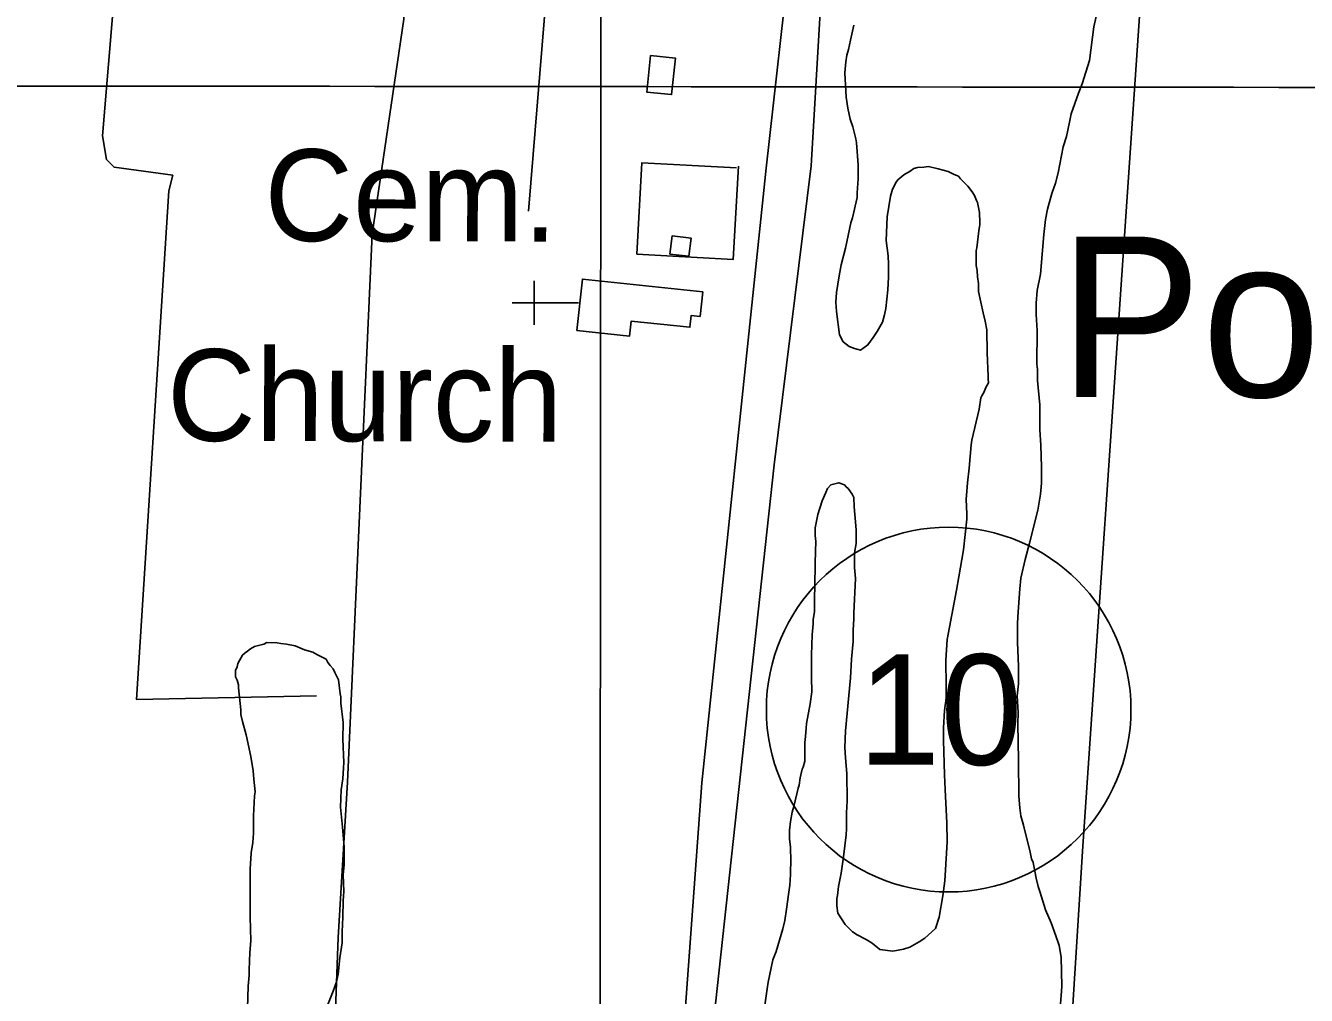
# Model space of a CAD drawing. Extents: x 3219052 to 3256913, y 800770 to 826146.
# Drawn here: x 3248892 to 3250052, y 811391 to 812268 of the extents above; entities that cross this region are included whole.
import ezdxf

# ---------------------------------------------------------------- set-up
doc = ezdxf.new("R2010")
doc.units = 0
for name, color, linetype in [('V-BLDG-OTLN', 7, 'Continuous'), ('V-GRID-MAJR', 7, 'Continuous'), ('V-ROAD-CNTR', 7, 'Continuous'), ('V-ROAD-IDEN', 7, 'Continuous'), ('V-SITE-OTLN', 7, 'Continuous'), ('V-SITE-OTLN-IDEN', 7, 'Continuous'), ('V-SITE-VEGE', 7, 'Continuous'), ('V-TOPO-GNAM-IDEN', 7, 'Continuous'), ('V-TOPO-SHOR', 7, 'Continuous')]:
    doc.layers.add(name, color=color, linetype=linetype)

msp = doc.modelspace()

# ---------------------------------------------------------------- linework, layer by layer
at = {"layer": 'V-BLDG-OTLN'}
for points in [[(3249457.937, 812241.4770000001), (3249480.338, 812239.152), (3249476.906, 812206.071), (3249454.505, 812208.393)], [(3249475.452, 812061.826), (3249477.404, 812078.2490000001), (3249494.5470000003, 812076.213), (3249492.598, 812059.791)], [(3249505.127, 812027.559), (3249502.756, 812005.3420000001), (3249494.65, 812006.211), (3249493.5130000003, 811995.549), (3249440.396, 812001.214), (3249438.94, 811987.564), (3249391.285, 811992.647), (3249396.248, 812039.171)]]:
    msp.add_lwpolyline(points, close=True, dxfattribs=at)
at = {"layer": 'V-GRID-MAJR'}
for points in [[(3249407.61, 806153.015), (3249412.899, 812213.287), (3249418.1890000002, 818275.502), (3249423.48, 824337.756), (3249423.482, 824339.658)], [(3223229.222, 812245.659), (3228465.955, 812237.661), (3233702.6890000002, 812230.425), (3238939.4250000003, 812223.951), (3244176.161, 812218.238), (3249412.899, 812213.287), (3254649.637, 812209.098), (3254649.6380000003, 812209.098)]]:
    msp.add_spline(points, degree=3, dxfattribs=at)
at = {"layer": 'V-ROAD-CNTR'}
msp.add_lwpolyline([(3249386.368190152, 809967.847036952), (3249504.177954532, 811583.260806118), (3249562.417838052, 812139.557693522), (3249607.907747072, 812542.600887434)], dxfattribs=at)
at = {"layer": 'V-ROAD-IDEN'}
msp.add_circle((3249727.7294944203, 811649.6613443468), 165.0000000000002, dxfattribs=at)
msp.add_circle((3249727.7294944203, 811649.6613443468), 165.0000000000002, dxfattribs=at)
at = {"layer": 'V-SITE-OTLN'}
for p, q in [((3249352.6514466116, 812037.6183034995), (3249352.6514466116, 811997.6183034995)), ((3249392.6514466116, 812017.6183034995), (3249332.6514466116, 812017.6183034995))]:
    msp.add_line(p, q, dxfattribs=at)
msp.add_lwpolyline([(3249537.346, 812141.317), (3249532.716, 812056.958), (3249445.552, 812061.742), (3249450.0870000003, 812144.357), (3249535.665, 812139.66)], dxfattribs=at)
at = {"layer": 'V-SITE-VEGE'}
for points in [[(3249861.115, 812276.8420000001), (3249859.196, 812267.46), (3249855.305, 812236.959), (3249848.6380000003, 812215.86), (3249845.315, 812207.4230000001), (3249838.659, 812188.671), (3249837.217, 812181.167), (3249834.341, 812168.034), (3249831.484, 812158.656), (3249826.686, 812135.2000000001), (3249824.294, 812125.818), (3249820.968, 812116.446), (3249817.15, 812102.377), (3249815.231, 812092.995), (3249813.761, 812079.386), (3249810.787, 812043.716), (3249807.904, 812028.704), (3249806.915, 812017.4400000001), (3249806.87, 812007.112), (3249807.7460000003, 811992.5530000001), (3249807.609, 811962.035)], [(3249645.9560000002, 812142.573), (3249644.164, 812162.299), (3249643.711, 812166.057), (3249640.943, 812176.8690000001), (3249638.626, 812183.922), (3249636.322, 812193.791), (3249634.9560000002, 812203.656), (3249633.646, 812225.73), (3249634.629, 812235.585), (3249635.595, 812241.684), (3249637.0270000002, 812246.843), (3249638.9420000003, 812255.284), (3249641.8170000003, 812268.887)], [(3249715.678, 811451.6140000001), (3249719.0100000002, 811461.9280000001), (3249722.383, 811481.1630000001), (3249724.321, 811494.77), (3249725.838, 811519.649), (3249726.3540000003, 811529.973), (3249725.961, 811547.348), (3249725.543, 811559.087), (3249724.685, 811577.403), (3249723.805, 811590.5530000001), (3249723.006, 811622.014), (3249723.053, 811633.282), (3249724.063, 811648.7710000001), (3249725.521, 811660.033), (3249725.568, 811670.8300000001), (3249725.199, 811694.309), (3249726.223, 811713.085), (3249734.872, 811757.649), (3249736.803, 811769.849), (3249741.137, 811794.243), (3249744.076, 811821.932), (3249744.096, 811826.628), (3249743.687, 811839.7760000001), (3249744.69, 811854.796), (3249746.159, 811867.936), (3249748.129, 811889.055), (3249748.616, 811893.28), (3249755.313, 811921.42), (3249756.767, 811931.741), (3249757.715, 811933.615), (3249759.606, 811936.4230000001), (3249761.504, 811941.109), (3249763.872, 811945.326), (3249763.417, 811949.084), (3249763.429, 811951.433), (3249762.5840000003, 811972.562), (3249762.205, 811993.224), (3249760.83, 812001.212), (3249758.985, 812008.732), (3249754.846, 812027.9990000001), (3249754.877, 812035.0430000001), (3249753.966, 812041.15), (3249753.519, 812046.786), (3249752.602, 812051.486), (3249752.661, 812065.101), (3249753.144, 812067.446), (3249755.088, 812082.933), (3249756.052, 812088.561), (3249756.069, 812092.317), (3249755.62, 812097.015), (3249755.631, 812099.362), (3249753.791, 812108.291), (3249752.862, 812110.1730000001), (3249751.004, 812114.8740000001), (3249749.14, 812118.171), (3249744.938, 812123.354), (3249738.395, 812129.9550000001), (3249736.5270000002, 812132.312), (3249732.7770000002, 812133.738), (3249727.1550000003, 812136.578), (3249718.244, 812138.966), (3249709.3310000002, 812140.883), (3249705.1040000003, 812140.433), (3249699.468, 812139.988), (3249696.177, 812139.063), (3249692.882, 812136.73), (3249687.231, 812133.469), (3249681.579, 812128.8), (3249680.162, 812126.926), (3249676.844, 812120.368), (3249674.9390000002, 812114.274), (3249672.041, 812095.506), (3249671.005, 812073.914), (3249672.824, 812060.2880000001), (3249673.2600000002, 812052.774), (3249673.2090000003, 812041.037), (3249672.6890000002, 812029.302), (3249670.735, 812012.408), (3249669.77, 812006.778), (3249667.864, 812000.212), (3249663.131, 811991.783), (3249659.35, 811986.167), (3249654.625, 811979.613), (3249648.0330000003, 811974.946), (3249645.688, 811975.427), (3249642.4050000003, 811976.382), (3249637.717, 811978.278), (3249632.103, 811982.53), (3249628.843, 811988.647), (3249626.119, 812009.789), (3249625.687, 812018.241), (3249626.1950000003, 812027.16), (3249628.61, 812042.174), (3249630.5330000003, 812052.025), (3249634.3540000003, 812067.032), (3249639.151, 812090.017), (3249640.58, 812094.7050000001), (3249644.8850000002, 812112.998), (3249644.9050000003, 812117.223), (3249645.901, 812129.8960000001), (3249645.9560000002, 812142.573)], [(3249807.609, 811962.035), (3249808.057, 811957.337), (3249808.014, 811947.478), (3249810.265, 811925.403), (3249810.165, 811902.867), (3249811.041, 811888.774), (3249811.893, 811869.052), (3249811.832, 811854.4990000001), (3249810.845, 811844.64), (3249808.434, 811830.099), (3249800.791, 811800.084)], [(3249561.374, 811382.339), (3249563.315, 811396.884), (3249564.282, 811402.983), (3249568.597, 811423.153), (3249571.448, 811430.653), (3249577.643, 811451.285), (3249579.554, 811458.789), (3249581.008, 811469.113), (3249582.953, 811484.595), (3249583.918, 811490.694), (3249584.432, 811500.5530000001), (3249584.444, 811503.3690000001), (3249584.9560000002, 811512.2880000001), (3249584.543, 811525.437), (3249583.633, 811532.484), (3249583.67, 811540.465), (3249584.643, 811548.442), (3249586.091, 811556.888), (3249587.518, 811562.045), (3249591.348, 811578.461), (3249592.301, 811581.273), (3249593.269, 811587.843), (3249595.182, 811595.816), (3249596.128, 811597.6900000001), (3249597.562, 811602.849), (3249597.593, 811609.89), (3249597.636, 811619.7490000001), (3249598.129, 811625.381), (3249598.633, 811632.8910000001), (3249599.1180000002, 811637.1140000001), (3249602.485, 811654.942), (3249603.941, 811665.735), (3249603.96, 811669.491), (3249603.5130000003, 811675.127), (3249603.62, 811699.0700000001), (3249604.171, 811717.3790000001), (3249605.154, 811727.234), (3249605.168, 811730.99), (3249606.1410000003, 811738.498), (3249606.196, 811751.175), (3249606.71, 811761.032), (3249606.802, 811781.689), (3249607.319, 811792.957), (3249607.359, 811801.88), (3249606.913, 811807.045), (3249606.946, 811814.086), (3249609.346, 811826.284), (3249613.1550000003, 811838.473), (3249616.477, 811845.971), (3249617.901, 811849.721), (3249621.202, 811852.9940000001), (3249628.253, 811854.841), (3249633.4080000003, 811852.938), (3249634.809, 811851.054), (3249636.681, 811849.637), (3249640.414, 811844.458), (3249641.811, 811841.634), (3249642.239, 811833.181), (3249643.574, 811815.802), (3249644.0270000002, 811812.044), (3249643.974, 811799.838), (3249642.528, 811791.392), (3249642.468, 811778.248), (3249643.365, 811768.383), (3249641.8170000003, 811736.934), (3249641.795, 811731.769), (3249641.278, 811721.4400000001), (3249641.233, 811711.112), (3249639.755, 811695.154), (3249638.741, 811678.256), (3249634.303, 811630.386), (3249633.768, 811615.3640000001), (3249634.196, 811605.9720000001), (3249635.542, 811591.88), (3249635.9020000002, 811566.997), (3249635.384, 811556.2000000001), (3249635.321, 811541.645), (3249634.829, 811536.482), (3249632.392, 811516.305), (3249630.451, 811501.758), (3249628.048, 811489.562), (3249627.074, 811481.585), (3249626.592, 811478.769), (3249626.5640000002, 811472.197), (3249627.473, 811465.6190000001), (3249634.002, 811455.262), (3249640.545, 811448.659), (3249644.758, 811445.823), (3249653.19, 811441.561), (3249658.34, 811438.251), (3249665.359, 811432.586), (3249677.09, 811431.1240000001), (3249686.957, 811432.959), (3249692.599, 811434.813), (3249701.072, 811439.4720000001), (3249706.249, 811442.734), (3249715.678, 811451.6140000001)], [(3249800.791, 811800.084), (3249796.969, 811785.547), (3249793.14, 811768.661), (3249792.157, 811758.804), (3249790.6550000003, 811738.154), (3249790.1410000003, 811727.826), (3249790.066, 811710.4550000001), (3249790.909, 811688.855), (3249790.84, 811672.8910000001), (3249789.8510000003, 811662.096), (3249790.725, 811647.067), (3249790.211, 811636.741), (3249791.004, 811603.873), (3249791.329, 811571.474), (3249792.222, 811560.672), (3249793.129, 811553.625), (3249795.44, 811545.1630000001), (3249801.434, 811520.7220000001), (3249802.8170000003, 811514.613), (3249804.211, 811511.3200000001), (3249805.583, 811503.333), (3249806.966, 811497.223), (3249808.811, 811489.701), (3249810.664, 811484.061), (3249815.291, 811468.545), (3249820.403, 811456.786), (3249823.188, 811449.261), (3249826.897, 811438.915), (3249827.825, 811436.095), (3249829.656, 811425.756), (3249830.0100000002, 811399.462), (3249829.989, 811394.7660000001), (3249829, 811383.5040000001)], [(3249092.881, 811369.6900000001), (3249093.719, 811399.3640000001), (3249094.469, 811409.2540000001), (3249094.491, 811414.2000000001), (3249095.267, 811429.742), (3249096.021, 811440.338), (3249095.411, 811462.246), (3249095.6010000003, 811505.3520000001), (3249096.373, 811520.186), (3249097.825, 811529.367), (3249098.571, 811537.843), (3249098.6380000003, 811553.388), (3249099.427, 811571.758), (3249100.15, 811575.287), (3249098.786, 811586.6), (3249098.112, 811594.376), (3249096.0500000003, 811607.105), (3249091.896, 811626.909), (3249088.417, 811638.937), (3249087.032, 811645.302), (3249087.051, 811649.541), (3249086.369, 811655.198), (3249085.017, 811669.337), (3249085.031, 811672.164), (3249083.637, 811676.409), (3249082.236, 811679.241), (3249082.2600000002, 811684.8960000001), (3249083.69, 811688.4230000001), (3249084.409, 811691.243), (3249088.683, 811699.001), (3249090.813, 811701.11), (3249092.9390000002, 811702.515), (3249095.773, 811704.62), (3249099.316, 811706.726), (3249107.805, 811708.806), (3249110.6380000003, 811710.211), (3249119.825, 811710.1680000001), (3249123.3540000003, 811709.4450000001), (3249128.2970000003, 811708.72), (3249136.063, 811707.27), (3249138.179, 811706.554), (3249144.528, 811703.701), (3249152.292, 811701.544), (3249155.8140000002, 811699.41), (3249164.275, 811695.134), (3249165.676, 811692.3)], [(3249165.676, 811692.3), (3249167.785, 811689.463), (3249170.597, 811686.6240000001), (3249171.9960000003, 811683.086), (3249175.5, 811676.71), (3249176.858, 811663.986), (3249177.552, 811661.154), (3249177.5270000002, 811655.501), (3249179.5670000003, 811637.829), (3249179.504, 811622.987), (3249180.116, 811601.786), (3249180.093, 811596.84), (3249179.344, 811586.9500000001), (3249177.8880000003, 811577.0650000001), (3249177.112, 811561.522), (3249179.149, 811543.14), (3249180.487, 811525.4670000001), (3249180.415, 811509.216), (3249179.667, 811500.033), (3249180.308, 811485.191), (3249179.563, 811476.7170000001), (3249179.497, 811461.875), (3249178.732, 811448.452), (3249178.6890000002, 811438.56), (3249176.509, 811425.142), (3249175.031, 811410.31), (3249173.5870000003, 811403.251), (3249170.722, 811394.782), (3249160.009, 811368.685)]]:
    msp.add_lwpolyline(points, dxfattribs=at)
at = {"layer": 'V-TOPO-SHOR'}
for points in [[(3249288.9242017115, 812851.2385346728), (3249238.345650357, 812366.3424985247), (3249234.6125894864, 812274.3061391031), (3249205.883336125, 812079.6575031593), (3249183.603688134, 811584.0816723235), (3249174.998, 811443.336)], [(3249347.5336693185, 812100.6015821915), (3249398.39417412, 812720.0231418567), (3249430.3371004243, 812758.8979623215), (3249479.936234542, 812776.4948115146), (3249497.6518009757, 812783.5380030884), (3249554.0641120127, 812673.6747798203), (3249589.257810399, 812574.4765115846)], [(3251481.8637952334, 810226.9232585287), (3251425.043393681, 810142.0784872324), (3251106.1335185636, 810001.1404574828), (3250723.872018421, 810037.3432524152), (3250709.8153145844, 810086.9349667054), (3249874.3706899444, 810102.8466274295), (3249853.2040160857, 810138.292599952), (3249874.5339261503, 810180.7298252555), (3249882.415558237, 810563.0506840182), (3249854.227952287, 810626.8326590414), (3249818.9303763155, 810676.468892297), (3249797.837900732, 810747.3163183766), (3249805.0814276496, 810825.1846765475), (3249849.032297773, 811526.0444190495), (3249929.378878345, 812701.2094409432)], [(3249637.087900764, 812563.3414746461), (3249617.5759824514, 812362.0689143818), (3249612.2314033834, 812296.132604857), (3249603.2304128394, 812141.6954568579), (3249569.689374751, 811871.0338674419), (3249516.6036821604, 811383.4806389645), (3249498.685360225, 811114.5217665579), (3249482.575238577, 810880.2683207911), (3249452.068624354, 810401.3450727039), (3249439.6112768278, 810253.857012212), (3249400.2782650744, 809703.7983697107), (3249387.8463790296, 809568.4584816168)], [(3249155.445761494, 811662.0242287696), (3248992.5916553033, 811658.8253954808), (3249021.87739573, 812118.9849331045), (3249025.4472203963, 812133.1380946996), (3248972.3598797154, 812140.3296828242), (3248965.294428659, 812147.4248131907), (3248961.7988022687, 812168.6731051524), (3248994.4762915, 812558.0223158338)], [(3248995.358, 809106.22), (3249003.183, 809206.877), (3249015.571, 809416.117), (3249025.846, 809606.336), (3249039.169, 809778.093), (3249051.549, 809951.186), (3249062.659, 810127.884), (3249076.678, 810315.243), (3249082.818, 810420.0160000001), (3249091.9, 810555.49), (3249097.34, 810608.721), (3249104.223, 810625.201), (3249114.035, 810649.554), (3249120.767, 810672.125), (3249124.154, 810686.613), (3249128.969, 810703.591), (3249131.343, 810716.0040000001), (3249133.438, 810737.09), (3249135.6580000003, 810767.781), (3249149.165, 810978.993), (3249161.752, 811176.564), (3249169.628, 811295.915), (3249174.998, 811443.336)]]:
    msp.add_lwpolyline(points, dxfattribs=at)

# ---------------------------------------------------------------- texts
at = {"layer": 'V-ROAD-IDEN'}
msp.add_text('10', height=100.00000199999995, rotation=359.93333412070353, dxfattribs=at).set_placement((3249645.781664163, 811599.7566600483))
at = {"layer": 'V-SITE-OTLN-IDEN'}
for s, p in [('Cem.', (3249108.3463770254, 812073.6439424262)), ('Church', (3249020.19918691, 811892.8223794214))]:
    msp.add_text(s, height=82.99983200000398, rotation=359.8799133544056, dxfattribs=at).set_placement(p)
at = {"layer": 'V-TOPO-GNAM-IDEN'}
msp.add_text('Pointe', height=144.999711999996, dxfattribs=at).set_placement((3249827.4164560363, 811932.6036679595))

doc.saveas('drawing.dxf')
